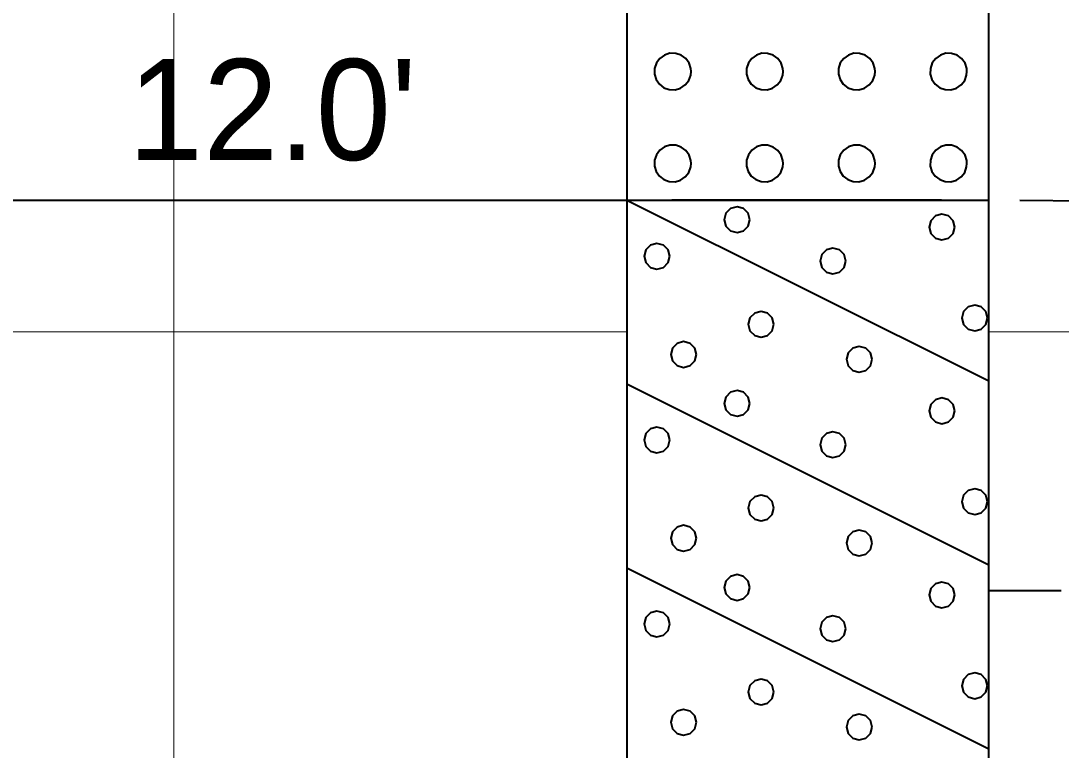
# Model space of a CAD drawing. Extents: x -76 to 974, y -1080 to -735.
# Drawn here: x 602.99 to 610.17, y -944.98 to -939.94 of the extents above; entities that cross this region are included whole.
import ezdxf

# ---------------------------------------------------------------- set-up
doc = ezdxf.new("R2010")
doc.units = 0
doc.header["$LTSCALE"] = 0.36
doc.linetypes.add('LONG_DASHED', pattern=[7.5, 6, -1.5])
for name, color, linetype, lineweight in [('27', 7, 'Continuous', 40), ('28', 7, 'LONG_DASHED', 60), ('7', 7, 'Continuous', 13)]:
    doc.layers.add(name, color=color, linetype=linetype, lineweight=lineweight)

msp = doc.modelspace()

# ---------------------------------------------------------------- linework, layer by layer
at = {"layer": '27'}
for p, q in [((609.6738, -941.1789), (609.6738, -929.09)), ((607.1738, -929.1789), (607.1738, -941.1789)), ((603.4063, -941.1789), (607.1737, -941.1789)), ((607.1738, -941.1789), (609.6738, -941.1789)), ((607.1738, -941.1789), (609.6738, -942.4289)), ((607.1738, -941.1789), (607.1738, -946.1789)), ((609.6738, -946.1789), (609.6738, -941.1789)), ((607.1738, -942.4489), (609.6738, -943.6989)), ((607.1738, -943.7189), (609.6738, -944.9689)), ((610.1738, -943.8789), (609.6738, -943.8789))]:
    msp.add_line(p, q, dxfattribs=at)
for points in [[(607.6184, -940.2914), (607.6168, -940.2716), (607.6047, -940.234), (607.5815, -940.2019), (607.5497, -940.1785), (607.5121, -940.166), (607.4726, -940.1657), (607.4348, -940.1775), (607.4025, -940.2004), (607.3788, -940.232), (607.366, -940.2695), (607.3653, -940.309), (607.3768, -940.3468), (607.3994, -940.3793), (607.4309, -940.4033), (607.4682, -940.4164), (607.5077, -940.4175), (607.5457, -940.4063), (607.5784, -940.384), (607.6026, -940.3528), (607.6161, -940.3156)], [(608.2534, -940.2914), (608.2518, -940.2716), (608.2397, -940.234), (608.2165, -940.2019), (608.1847, -940.1785), (608.1471, -940.166), (608.1076, -940.1657), (608.0698, -940.1775), (608.0375, -940.2004), (608.0138, -940.232), (608.001, -940.2695), (608.0003, -940.309), (608.0118, -940.3468), (608.0344, -940.3793), (608.0659, -940.4033), (608.1032, -940.4164), (608.1427, -940.4175), (608.1807, -940.4063), (608.2134, -940.384), (608.2376, -940.3528), (608.2511, -940.3156)], [(608.8884, -940.2914), (608.8868, -940.2716), (608.8747, -940.234), (608.8515, -940.2019), (608.8197, -940.1785), (608.7821, -940.166), (608.7426, -940.1657), (608.7048, -940.1775), (608.6725, -940.2004), (608.6488, -940.232), (608.636, -940.2695), (608.6353, -940.309), (608.6468, -940.3468), (608.6694, -940.3793), (608.7009, -940.4033), (608.7382, -940.4164), (608.7777, -940.4175), (608.8157, -940.4063), (608.8484, -940.384), (608.8726, -940.3528), (608.8861, -940.3156)], [(609.5234, -940.2914), (609.5218, -940.2716), (609.5097, -940.234), (609.4865, -940.2019), (609.4547, -940.1785), (609.4171, -940.166), (609.3776, -940.1657), (609.3398, -940.1775), (609.3075, -940.2004), (609.2838, -940.232), (609.271, -940.2695), (609.2703, -940.309), (609.2818, -940.3468), (609.3044, -940.3793), (609.3359, -940.4033), (609.3732, -940.4164), (609.4127, -940.4175), (609.4507, -940.4063), (609.4834, -940.384), (609.5076, -940.3528), (609.5211, -940.3156)], [(607.6184, -940.9264), (607.6168, -940.9066), (607.6047, -940.869), (607.5815, -940.8369), (607.5497, -940.8135), (607.5121, -940.801), (607.4726, -940.8007), (607.4348, -940.8125), (607.4025, -940.8354), (607.3788, -940.867), (607.366, -940.9045), (607.3653, -940.944), (607.3768, -940.9818), (607.3994, -941.0143), (607.4309, -941.0383), (607.4682, -941.0514), (607.5077, -941.0525), (607.5457, -941.0413), (607.5784, -941.019), (607.6026, -940.9878), (607.6161, -940.9506)], [(608.2534, -940.9264), (608.2518, -940.9066), (608.2397, -940.869), (608.2165, -940.8369), (608.1847, -940.8135), (608.1471, -940.801), (608.1076, -940.8007), (608.0698, -940.8125), (608.0375, -940.8354), (608.0138, -940.867), (608.001, -940.9045), (608.0003, -940.944), (608.0118, -940.9818), (608.0344, -941.0143), (608.0659, -941.0383), (608.1032, -941.0514), (608.1427, -941.0525), (608.1807, -941.0413), (608.2134, -941.019), (608.2376, -940.9878), (608.2511, -940.9506)], [(608.8884, -940.9264), (608.8868, -940.9066), (608.8747, -940.869), (608.8515, -940.8369), (608.8197, -940.8135), (608.7821, -940.801), (608.7426, -940.8007), (608.7048, -940.8125), (608.6725, -940.8354), (608.6488, -940.867), (608.636, -940.9045), (608.6353, -940.944), (608.6468, -940.9818), (608.6694, -941.0143), (608.7009, -941.0383), (608.7382, -941.0514), (608.7777, -941.0525), (608.8157, -941.0413), (608.8484, -941.019), (608.8726, -940.9878), (608.8861, -940.9506)], [(609.5234, -940.9264), (609.5218, -940.9066), (609.5097, -940.869), (609.4865, -940.8369), (609.4547, -940.8135), (609.4171, -940.801), (609.3776, -940.8007), (609.3398, -940.8125), (609.3075, -940.8354), (609.2838, -940.867), (609.271, -940.9045), (609.2703, -940.944), (609.2818, -940.9818), (609.3044, -941.0143), (609.3359, -941.0383), (609.3732, -941.0514), (609.4127, -941.0525), (609.4507, -941.0413), (609.4834, -941.019), (609.5076, -940.9878), (609.5211, -940.9506)], [(608.0244, -941.3152), (608.0125, -941.2708), (607.98, -941.2382), (607.9355, -941.2263), (607.8911, -941.2382), (607.8585, -941.2708), (607.8466, -941.3152), (607.8585, -941.3597), (607.8911, -941.3922), (607.9355, -941.4041), (607.98, -941.3922), (608.0125, -941.3597)], [(609.4393, -941.3661), (609.4274, -941.3217), (609.3948, -941.2892), (609.3504, -941.2772), (609.3059, -941.2892), (609.2734, -941.3217), (609.2615, -941.3661), (609.2734, -941.4106), (609.3059, -941.4431), (609.3504, -941.455), (609.3948, -941.4431), (609.4274, -941.4106)], [(607.4714, -941.567), (607.4594, -941.5226), (607.4269, -941.49), (607.3825, -941.4781), (607.338, -941.49), (607.3055, -941.5226), (607.2936, -941.567), (607.3055, -941.6115), (607.338, -941.644), (607.3825, -941.6559), (607.4269, -941.644), (607.4594, -941.6115)], [(608.6867, -941.6001), (608.6748, -941.5556), (608.6422, -941.5231), (608.5978, -941.5112), (608.5533, -941.5231), (608.5208, -941.5556), (608.5089, -941.6001), (608.5208, -941.6445), (608.5533, -941.6771), (608.5978, -941.689), (608.6422, -941.6771), (608.6748, -941.6445)], [(609.6656, -941.9942), (609.6537, -941.9497), (609.6211, -941.9172), (609.5767, -941.9053), (609.5322, -941.9172), (609.4997, -941.9497), (609.4878, -941.9942), (609.4997, -942.0386), (609.5322, -942.0711), (609.5767, -942.0831), (609.6211, -942.0711), (609.6537, -942.0386)], [(608.1909, -942.0374), (608.179, -941.9929), (608.1464, -941.9604), (608.102, -941.9485), (608.0575, -941.9604), (608.025, -941.9929), (608.0131, -942.0374), (608.025, -942.0818), (608.0575, -942.1144), (608.102, -942.1263), (608.1464, -942.1144), (608.179, -942.0818)], [(607.6557, -942.2459), (607.6438, -942.2014), (607.6112, -942.1689), (607.5668, -942.157), (607.5223, -942.1689), (607.4898, -942.2014), (607.4779, -942.2459), (607.4898, -942.2903), (607.5223, -942.3229), (607.5668, -942.3348), (607.6112, -942.3229), (607.6438, -942.2903)], [(608.8685, -942.2789), (608.8566, -942.2345), (608.824, -942.2019), (608.7796, -942.19), (608.7351, -942.2019), (608.7026, -942.2345), (608.6907, -942.2789), (608.7026, -942.3234), (608.7351, -942.3559), (608.7796, -942.3678), (608.824, -942.3559), (608.8566, -942.3234)], [(608.0244, -942.584), (608.0124, -942.5396), (607.9799, -942.507), (607.9355, -942.4951), (607.891, -942.507), (607.8585, -942.5396), (607.8466, -942.584), (607.8585, -942.6285), (607.891, -942.661), (607.9355, -942.6729), (607.9799, -942.661), (608.0124, -942.6285)], [(609.4393, -942.6349), (609.4274, -942.5904), (609.3948, -942.5579), (609.3504, -942.546), (609.3059, -942.5579), (609.2734, -942.5904), (609.2615, -942.6349), (609.2734, -942.6793), (609.3059, -942.7119), (609.3504, -942.7238), (609.3948, -942.7119), (609.4274, -942.6793)], [(607.4714, -942.8357), (607.4594, -942.7913), (607.4269, -942.7587), (607.3825, -942.7468), (607.338, -942.7587), (607.3055, -942.7913), (607.2936, -942.8357), (607.3055, -942.8802), (607.338, -942.9127), (607.3825, -942.9246), (607.4269, -942.9127), (607.4594, -942.8802)], [(608.6867, -942.8688), (608.6748, -942.8243), (608.6422, -942.7918), (608.5978, -942.7799), (608.5533, -942.7918), (608.5208, -942.8243), (608.5089, -942.8688), (608.5208, -942.9132), (608.5533, -942.9458), (608.5978, -942.9577), (608.6422, -942.9458), (608.6748, -942.9132)], [(608.1909, -943.3061), (608.179, -943.2617), (608.1464, -943.2291), (608.102, -943.2172), (608.0575, -943.2291), (608.025, -943.2617), (608.0131, -943.3061), (608.025, -943.3506), (608.0575, -943.3831), (608.102, -943.395), (608.1464, -943.3831), (608.179, -943.3506)], [(609.6656, -943.2629), (609.6537, -943.2184), (609.6211, -943.1859), (609.5767, -943.174), (609.5322, -943.1859), (609.4997, -943.2184), (609.4878, -943.2629), (609.4997, -943.3073), (609.5322, -943.3399), (609.5767, -943.3518), (609.6211, -943.3399), (609.6537, -943.3073)], [(607.6557, -943.5146), (607.6438, -943.4701), (607.6112, -943.4376), (607.5668, -943.4257), (607.5223, -943.4376), (607.4898, -943.4701), (607.4779, -943.5146), (607.4898, -943.559), (607.5223, -943.5916), (607.5668, -943.6035), (607.6112, -943.5916), (607.6438, -943.559)], [(608.8685, -943.5476), (608.8566, -943.5032), (608.824, -943.4707), (608.7796, -943.4587), (608.7351, -943.4707), (608.7026, -943.5032), (608.6907, -943.5476), (608.7026, -943.5921), (608.7351, -943.6246), (608.7796, -943.6365), (608.824, -943.6246), (608.8566, -943.5921)], [(608.0244, -943.8552), (608.0125, -943.8108), (607.98, -943.7782), (607.9355, -943.7663), (607.8911, -943.7782), (607.8585, -943.8108), (607.8466, -943.8552), (607.8585, -943.8997), (607.8911, -943.9322), (607.9355, -943.9441), (607.98, -943.9322), (608.0125, -943.8997)], [(609.4393, -943.9061), (609.4274, -943.8617), (609.3948, -943.8292), (609.3504, -943.8172), (609.3059, -943.8292), (609.2734, -943.8617), (609.2615, -943.9061), (609.2734, -943.9506), (609.3059, -943.9831), (609.3504, -943.995), (609.3948, -943.9831), (609.4274, -943.9506)], [(607.4714, -944.107), (607.4594, -944.0626), (607.4269, -944.03), (607.3825, -944.0181), (607.338, -944.03), (607.3055, -944.0626), (607.2936, -944.107), (607.3055, -944.1515), (607.338, -944.184), (607.3825, -944.1959), (607.4269, -944.184), (607.4594, -944.1515)], [(608.6867, -944.1401), (608.6748, -944.0956), (608.6422, -944.0631), (608.5978, -944.0512), (608.5533, -944.0631), (608.5208, -944.0956), (608.5089, -944.1401), (608.5208, -944.1845), (608.5533, -944.2171), (608.5978, -944.229), (608.6422, -944.2171), (608.6748, -944.1845)], [(608.1909, -944.5774), (608.179, -944.5329), (608.1464, -944.5004), (608.102, -944.4885), (608.0575, -944.5004), (608.025, -944.5329), (608.0131, -944.5774), (608.025, -944.6218), (608.0575, -944.6544), (608.102, -944.6663), (608.1464, -944.6544), (608.179, -944.6218)], [(609.6656, -944.5342), (609.6537, -944.4897), (609.6211, -944.4572), (609.5767, -944.4453), (609.5322, -944.4572), (609.4997, -944.4897), (609.4878, -944.5342), (609.4997, -944.5786), (609.5322, -944.6111), (609.5767, -944.6231), (609.6211, -944.6111), (609.6537, -944.5786)], [(607.6557, -944.7859), (607.6438, -944.7414), (607.6112, -944.7089), (607.5668, -944.697), (607.5223, -944.7089), (607.4898, -944.7414), (607.4779, -944.7859), (607.4898, -944.8303), (607.5223, -944.8629), (607.5668, -944.8748), (607.6112, -944.8629), (607.6438, -944.8303)], [(608.8685, -944.8189), (608.8566, -944.7745), (608.824, -944.7419), (608.7796, -944.73), (608.7351, -944.7419), (608.7026, -944.7745), (608.6907, -944.8189), (608.7026, -944.8634), (608.7351, -944.8959), (608.7796, -944.9078), (608.824, -944.8959), (608.8566, -944.8634)]]:
    msp.add_lwpolyline(points, close=True, dxfattribs=at)
at = {"layer": '28', "lineweight": 40}
msp.add_spline([(596.3883, -941.1907), (603.4063, -941.1789), (607.1737, -941.1789), (609.6738, -941.1789), (661.0289, -942.6789), (664.7963, -942.6789), (667.2963, -942.6789), (677.9134, -942.6789)], degree=3, dxfattribs=at)
at = {"layer": '7'}
for p, q in [((604.0463, -1033.3123), (604.0463, -895.7205)), ((587.4376, -942.09), (607.1738, -942.09)), ((609.6738, -942.09), (664.7963, -942.09))]:
    msp.add_line(p, q, dxfattribs=at)

# ---------------------------------------------------------------- texts
at = {"layer": '27'}
msp.add_text("12.0'", height=0.6976, dxfattribs=at).set_placement((603.7304, -940.9025))

doc.saveas('drawing.dxf')
